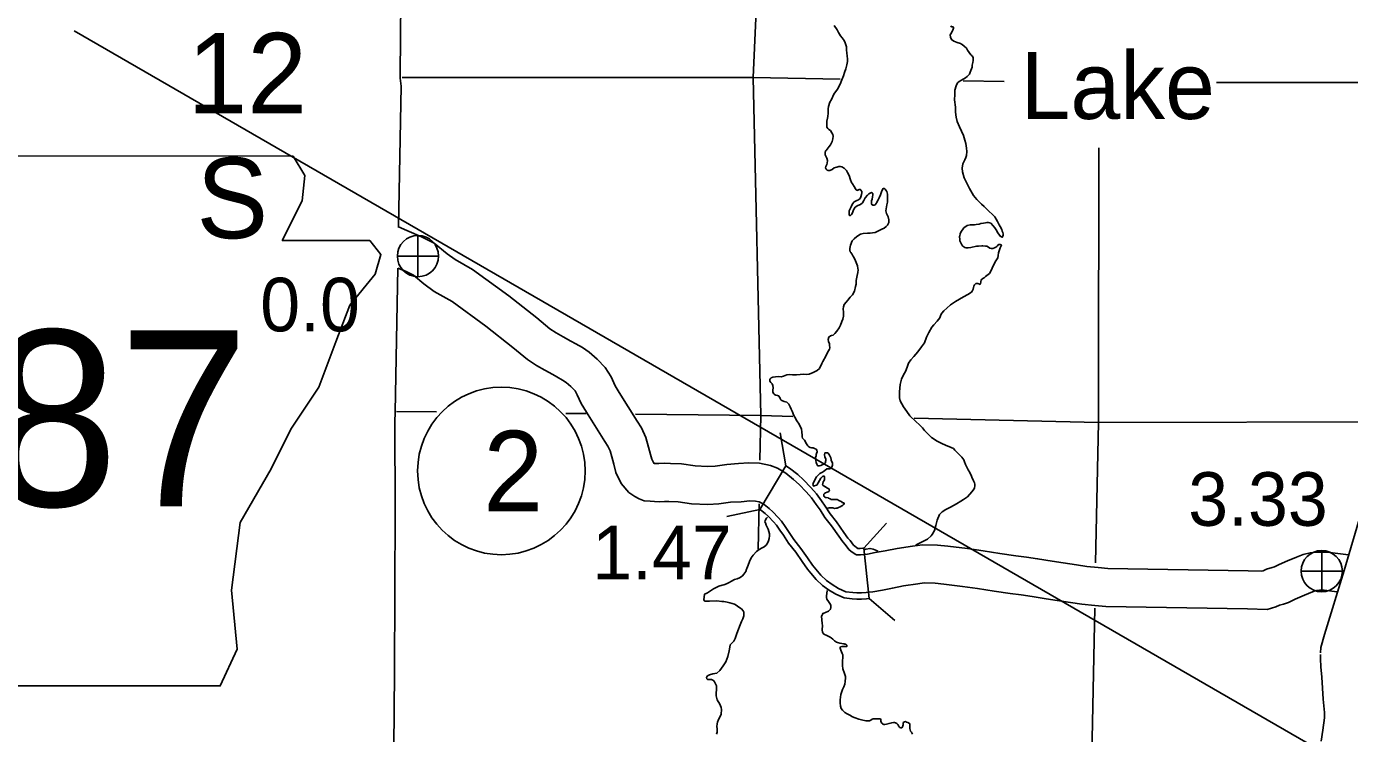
# Model space of a CAD drawing. Extents: x 369523 to 838377, y 495025 to 936819.
# Drawn here: x 569834 to 590682, y 608549 to 619687 of the extents above; entities that cross this region are included whole.
import ezdxf

# ---------------------------------------------------------------- set-up
doc = ezdxf.new("R2010")
doc.units = 0
for name, color, linetype in [('21', 7, 'Continuous'), ('22', 7, 'Continuous'), ('DSN_BRDG_Annotation', 7, 'Continuous'), ('DSN_DRFT_Common-Annotations', 7, 'Continuous'), ('DSN_DRFT_Common-Line', 7, 'Continuous'), ('DSN_DRFT_Junk-No-Plot', 7, 'Continuous'), ('Level 1', 7, 'Continuous'), ('Level 10', 7, 'Continuous'), ('Level 21', 7, 'Continuous'), ('Level 22', 7, 'Continuous'), ('Level 6', 7, 'Continuous'), ('SHET_Stamp-PE-Chief-Eng', 7, 'Continuous')]:
    doc.layers.add(name, color=color, linetype=linetype)

msp = doc.modelspace()

# ---------------------------------------------------------------- linework, layer by layer
at = {"layer": '21'}
msp.add_line((572820, 618952), (572820, 618952), dxfattribs=at)
at = {"layer": '22'}
msp.add_lwpolyline([(566049, 617648), (566449, 614984), (566271, 610943), (566627, 610721), (567293, 610721), (567293, 609299), (572888, 609299), (573155, 609877), (573066, 610809), (573199, 611875), (573688, 612719), (573999, 613341), (574443, 614007), (574709, 614717), (574931, 615295), (575331, 615783), (575420, 616094), (575242, 616316), (573865, 616316), (574176, 616938), (574221, 617338), (574036, 617645)], close=True, dxfattribs=at)
at = {"layer": 'DSN_DRFT_Common-Annotations'}
for p, q in [((576003, 615745), (576003, 616395)), ((575678, 616070), (576328, 616070)), ((590244, 610782), (590244, 611432)), ((589919, 611107), (590569, 611107))]:
    msp.add_line(p, q, dxfattribs=at)
for centre in [(576003, 616070), (590244, 611107)]:
    msp.add_circle(centre, 325, dxfattribs=at)
at = {"layer": 'DSN_DRFT_Common-Line'}
msp.add_circle((577317, 612685), 1320, dxfattribs=at)
at = {"layer": 'Level 1'}
for points in [[(575688, 616537), (575790, 616489), (575863, 616458), (576059, 616375), (576259, 616275), (576462, 616107), (576587, 616016)], [(575686, 615881), (575807, 615830), (575930, 615769), (576094, 615633), (576259, 615512)], [(581387, 612807), (581219, 612812), (581056, 612800), (580870, 612789), (580685, 612763), (580566, 612756), (580369, 612766), (580156, 612796), (579981, 612803), (579880, 612807), (579796, 612802), (579754, 612803), (579724, 612805), (579714, 612817), (579687, 612873), (579668, 612943), (579638, 613060), (579595, 613210), (579524, 613365), (579456, 613472), (579171, 613922), (579110, 614025), (579046, 614167), (578955, 614316), (578828, 614446), (578703, 614559), (578593, 614628), (578490, 614689), (578413, 614732), (578293, 614796), (578183, 614860), (578083, 614924), (577876, 615097), (577435, 615443), (576864, 615860), (576587, 616016)], [(581378, 612196), (581322, 612208), (581232, 612212), (581095, 612201), (580929, 612192), (580746, 612166), (580570, 612155), (580311, 612168), (580102, 612198), (579958, 612204), (579886, 612206), (579806, 612201), (579728, 612203), (579661, 612207), (579565, 612217), (579486, 612245), (579419, 612282), (579328, 612344), (579206, 612488), (579122, 612663), (579087, 612790), (579059, 612905), (579031, 613002), (578996, 613078), (578950, 613151), (578658, 613609), (578577, 613749), (578514, 613886), (578478, 613945), (578412, 614013), (578339, 614079), (578280, 614116), (578190, 614169), (578126, 614205), (578001, 614272), (577869, 614349), (577728, 614439), (577499, 614631), (577073, 614965), (576540, 615355), (576260, 615512)], [(590664, 611362), (590327, 611405), (590230, 611407), (590166, 611404), (590062, 611394), (589954, 611367), (589848, 611325), (589706, 611267), (589575, 611210), (589501, 611174), (589462, 611162), (589376, 611136), (589320, 611113), (589299, 611106), (589083, 611111), (586871, 611150), (586720, 611162), (586541, 611181), (586378, 611206), (586167, 611238), (585995, 611264), (585767, 611302), (585591, 611325), (585422, 611349), (585174, 611386), (584910, 611428), (584662, 611462), (584353, 611500), (584188, 611516), (583952, 611521), (583796, 611502), (583554, 611464), (583365, 611429), (583206, 611398), (583084, 611375), (583022, 611368), (582974, 611366), (582928, 611366), (582908, 611366), (582905, 611368), (582859, 611396), (582824, 611421), (582793, 611450), (582734, 611524), (582697, 611567), (582634, 611659), (582519, 611822), (582416, 611954), (582339, 612074), (582277, 612156), (582205, 612263), (582122, 612357), (582009, 612474), (581922, 612550), (581800, 612649), (581667, 612728), (581557, 612770), (581387, 612807)], [(581440, 612165), (581378, 612196)], [(583104, 610774), (583066, 610770), (582990, 610766), (582920, 610766), (582853, 610768), (582747, 610783), (582630, 610832), (582527, 610895), (582441, 610957), (582351, 611043), (582273, 611140), (582221, 611200), (582141, 611316), (582037, 611464), (581926, 611606), (581844, 611733), (581788, 611809), (581730, 611894), (581680, 611951), (581595, 612040), (581537, 612091), (581457, 612155), (581440, 612165)], [(590874, 612063), (590598, 611117), (590290, 610109), (590230, 609902), (590225, 609820)], [(590485, 610780), (590283, 610806), (590240, 610807), (590208, 610805), (590164, 610801), (590140, 610795), (590071, 610768), (589938, 610714), (589826, 610665), (589721, 610614), (589640, 610589), (589578, 610570), (589523, 610547), (589384, 610504), (589072, 610511), (586843, 610551), (586666, 610564), (586464, 610586), (586287, 610613), (586077, 610645), (585900, 610671), (585679, 610709), (585510, 610731), (585335, 610755), (585082, 610793), (584822, 610835), (584584, 610867), (584288, 610904), (584153, 610917), (583981, 610920), (583878, 610908), (583656, 610873), (583478, 610840), (583321, 610809), (583171, 610781), (583104, 610774)], [(590224, 609796), (590225, 609724), (590232, 609601), (590246, 609435), (590268, 609088), (590290, 608881), (590288, 608794), (590263, 608600), (590237, 608426)]]:
    msp.add_lwpolyline(points, dxfattribs=at)
at = {"layer": 'Level 10'}
for points in [[(582613, 618700), (582654, 618778), (582683, 618847), (582707, 618911), (582726, 618963), (582746, 619018), (582763, 619084), (582769, 619134), (582770, 619176), (582764, 619222), (582759, 619270), (582757, 619316), (582754, 619369), (582732, 619430), (582717, 619464), (582685, 619510), (582659, 619542), (582630, 619590), (582610, 619634), (582561, 619701)], [(584397, 619700), (584408, 619682), (584428, 619682), (584440, 619678), (584444, 619660), (584438, 619644), (584424, 619620), (584418, 619606), (584399, 619573), (584391, 619555), (584395, 619519), (584410, 619481), (584448, 619454), (584500, 619434), (584552, 619419), (584568, 619411), (584576, 619405), (584609, 619379), (584645, 619343), (584663, 619314), (584688, 619278), (584716, 619242), (584730, 619230), (584738, 619218), (584742, 619218), (584751, 619194), (584751, 619152), (584745, 619118), (584738, 619080), (584734, 619046), (584705, 618965), (584693, 618935), (584675, 618913), (584655, 618897), (584628, 618876), (584566, 618840), (584532, 618821), (584504, 618799), (584483, 618752), (584465, 618686), (584460, 618614), (584459, 618530), (584474, 618414), (584475, 618339), (584484, 618257), (584500, 618189), (584537, 618108), (584598, 617972), (584621, 617894), (584634, 617842), (584646, 617772), (584651, 617716), (584646, 617656), (584638, 617624), (584620, 617589), (584591, 617521), (584580, 617453), (584582, 617398), (584609, 617301), (584644, 617227), (584693, 617133), (584758, 617025), (584810, 616964), (584881, 616888), (584924, 616851), (584990, 616787), (585065, 616716), (585091, 616686), (585134, 616616), (585162, 616564), (585177, 616538), (585203, 616489), (585211, 616461), (585220, 616441), (585224, 616419), (585222, 616411), (585224, 616397), (585220, 616383), (585216, 616373), (585212, 616366), (585206, 616364), (585198, 616374), (585190, 616378), (585180, 616380), (585170, 616396), (585136, 616444), (585123, 616468), (585093, 616514), (585065, 616549), (585030, 616587), (585010, 616595), (584990, 616601), (584968, 616601), (584944, 616596), (584914, 616590), (584874, 616582), (584848, 616575), (584800, 616567)], [(583152, 616943), (583158, 616969), (583164, 617001), (583173, 617034), (583171, 617054), (583161, 617067), (583149, 617071), (583127, 617063), (583109, 617051), (583089, 617029), (583052, 616986), (583028, 616944), (583007, 616910), (582975, 616885), (582933, 616869), (582893, 616840), (582864, 616798), (582848, 616752), (582832, 616727), (582828, 616719), (582818, 616709), (582804, 616711), (582796, 616717), (582800, 616783), (582827, 616844), (582849, 616894), (582874, 616924), (582898, 616937), (582918, 616945), (582942, 616957), (582970, 616979), (582982, 617006), (582991, 617038), (582995, 617066), (582995, 617086), (582983, 617106), (582979, 617112), (582972, 617120), (582966, 617120), (582956, 617120), (582935, 617109), (582929, 617105), (582917, 617107), (582907, 617115), (582896, 617131), (582874, 617167), (582852, 617207), (582835, 617231), (582821, 617273), (582796, 617342), (582770, 617388), (582754, 617418), (582733, 617440), (582717, 617454), (582683, 617478), (582659, 617483), (582635, 617481), (582605, 617473), (582581, 617467), (582561, 617458), (582529, 617432), (582495, 617420), (582481, 617419), (582467, 617419), (582451, 617423), (582433, 617441), (582427, 617459), (582429, 617481), (582443, 617513), (582452, 617535), (582456, 617574), (582444, 617612), (582433, 617633), (582421, 617665), (582417, 617701), (582426, 617726), (582436, 617736), (582480, 617796), (582502, 617823), (582527, 617875), (582539, 617915), (582544, 617957), (582538, 617983), (582524, 618013), (582503, 618047), (582477, 618063), (582459, 618079), (582447, 618101), (582443, 618099), (582444, 618141), (582446, 618195), (582455, 618243), (582461, 618271), (582465, 618319), (582466, 618357), (582468, 618392), (582472, 618424), (582495, 618494), (582518, 618538), (582558, 618619), (582613, 618700)], [(582073, 614208), (582125, 614203), (582169, 614211), (582231, 614236), (582294, 614265), (582330, 614301), (582365, 614380), (582381, 614412), (582430, 614492), (582458, 614549), (582471, 614577), (582485, 614603), (582493, 614627), (582490, 614669), (582486, 614691), (582476, 614709), (582470, 614727), (582466, 614757), (582479, 614794), (582501, 614812), (582519, 614818), (582545, 614824), (582571, 614849), (582604, 614887), (582642, 614942), (582659, 614980), (582683, 615040), (582698, 615074), (582706, 615125), (582708, 615157), (582707, 615189), (582705, 615241), (582707, 615273), (582718, 615309), (582748, 615346), (582774, 615376), (582813, 615424), (582849, 615461), (582880, 615519), (582899, 615590), (582907, 615630), (582907, 615684), (582914, 615710), (582926, 615764), (582935, 615814), (582937, 615853), (582935, 615877), (582930, 615915), (582920, 615941), (582895, 615996), (582869, 616052), (582857, 616076), (582838, 616108), (582826, 616128), (582812, 616138), (582808, 616162), (582808, 616192), (582819, 616244), (582846, 616311), (582878, 616341), (582916, 616379), (582977, 616416), (583017, 616425), (583087, 616431), (583129, 616432), (583165, 616434), (583207, 616443), (583237, 616455), (583279, 616479), (583311, 616494), (583347, 616512), (583382, 616535), (583404, 616559), (583420, 616599), (583421, 616639), (583413, 616687), (583386, 616741), (583374, 616785), (583391, 616875), (583399, 616918), (583404, 616980), (583401, 617048), (583397, 617066), (583389, 617090), (583377, 617108), (583367, 617124), (583352, 617136), (583342, 617135), (583332, 617133), (583313, 617099), (583289, 617035), (583272, 616990), (583256, 616958), (583229, 616908), (583221, 616896), (583207, 616880), (583191, 616873), (583171, 616871), (583151, 616887), (583147, 616917), (583152, 616943)], [(584800, 616567), (584772, 616564), (584726, 616564), (584706, 616560), (584658, 616551), (584603, 616513), (584581, 616482), (584563, 616458), (584544, 616418), (584540, 616390), (584538, 616376), (584539, 616332), (584543, 616308), (584555, 616278), (584575, 616248), (584590, 616226), (584618, 616204), (584640, 616200), (584674, 616199), (584714, 616205), (584802, 616224), (584834, 616228), (584888, 616229), (584902, 616229), (584944, 616227), (584968, 616226), (584994, 616210), (585016, 616196), (585036, 616190), (585050, 616190), (585062, 616191), (585090, 616199), (585108, 616209), (585126, 616223), (585136, 616233), (585143, 616247), (585157, 616254), (585177, 616250), (585198, 616240), (585192, 616232), (585176, 616198), (585164, 616168), (585153, 616121), (585145, 616077), (585140, 616041), (585110, 615995), (585086, 615960), (585051, 615882), (585030, 615831), (585008, 615795), (584966, 615763), (584946, 615748), (584925, 615730), (584913, 615722), (584887, 615706), (584879, 615692), (584873, 615672), (584871, 615659), (584869, 615639), (584861, 615629), (584852, 615625), (584841, 615631), (584825, 615639), (584809, 615639), (584791, 615637), (584776, 615624), (584770, 615618), (584764, 615598), (584758, 615574), (584752, 615550), (584735, 615518), (584727, 615504), (584665, 615465), (584599, 615430), (584472, 615357), (584395, 615304), (584335, 615247), (584290, 615207), (584258, 615172), (584242, 615142), (584225, 615096), (584183, 615043), (584132, 614987), (584100, 614950), (584053, 614867), (584014, 614791), (583982, 614706), (583937, 614638), (583878, 614563), (583814, 614488), (583769, 614438), (583735, 614385), (583714, 614319), (583683, 614252), (583653, 614200), (583624, 614132), (583603, 614049), (583590, 613929), (583591, 613837), (583603, 613789), (583652, 613695)], [(582376, 612666), (582392, 612676), (582414, 612694), (582444, 612717), (582462, 612717), (582488, 612717), (582504, 612723), (582519, 612735), (582529, 612760), (582535, 612778), (582537, 612808), (582531, 612826), (582516, 612850), (582512, 612868), (582506, 612890), (582496, 612914), (582485, 612933), (582467, 612963), (582459, 612969), (582443, 612971), (582439, 612971), (582425, 612973), (582415, 612969), (582411, 612937), (582416, 612909), (582428, 612871), (582428, 612851), (582426, 612833), (582423, 612815), (582411, 612800), (582393, 612792), (582353, 612770), (582327, 612764), (582307, 612765), (582301, 612769), (582287, 612791), (582279, 612817), (582270, 612849), (582270, 612869), (582268, 612897), (582276, 612921), (582279, 612943), (582283, 612962), (582291, 612988), (582287, 613010), (582275, 613026), (582252, 613041), (582232, 613049), (582204, 613051), (582182, 613057), (582162, 613067), (582144, 613082), (582126, 613110), (582093, 613168), (582063, 613202), (582055, 613222), (582058, 613244), (582052, 613302), (582045, 613342), (582007, 613420), (581972, 613476), (581941, 613533), (581927, 613561), (581899, 613629), (581884, 613659), (581868, 613695), (581845, 613739), (581813, 613767), (581773, 613778), (581739, 613796), (581719, 613808), (581711, 613826), (581704, 613844), (581686, 613870), (581668, 613875), (581644, 613879), (581634, 613883), (581622, 613889), (581608, 613899), (581594, 613925), (581597, 613957), (581601, 613993), (581596, 614033), (581584, 614057), (581562, 614079), (581550, 614101), (581546, 614111), (581548, 614127), (581555, 614137), (581571, 614153), (581595, 614163), (581639, 614170), (581679, 614172), (581725, 614169), (581761, 614177), (581817, 614200), (581851, 614204), (581903, 614198), (581969, 614199), (582023, 614204), (582073, 614208)], [(583652, 613695), (583705, 613621), (583756, 613554), (583846, 613466), (583905, 613413), (583954, 613363), (583984, 613323), (584045, 613258), (584095, 613210), (584184, 613155), (584246, 613122), (584328, 613086), (584370, 613071), (584441, 613037), (584465, 613013), (584526, 612952), (584574, 612900), (584605, 612861), (584617, 612827), (584631, 612785), (584672, 612703), (584699, 612661), (584723, 612605), (584735, 612569), (584750, 612547), (584756, 612531), (584772, 612497), (584776, 612475), (584779, 612453), (584775, 612419), (584765, 612401), (584728, 612357), (584664, 612280), (584599, 612235), (584559, 612207), (584489, 612166), (584396, 612113), (584320, 612078), (584265, 612043), (584219, 611997), (584184, 611912), (584165, 611824), (584143, 611749), (584106, 611685), (584092, 611663), (584033, 611612), (583977, 611583), (583864, 611524), (583850, 611520)], [(582453, 612094), (582462, 612099), (582480, 612106), (582502, 612106), (582538, 612102), (582566, 612096), (582586, 612097), (582610, 612101), (582630, 612109), (582655, 612119), (582683, 612134), (582695, 612140), (582709, 612154), (582717, 612162), (582717, 612174), (582715, 612182), (582695, 612184), (582683, 612196), (582663, 612210), (582647, 612217), (582606, 612233), (582586, 612235), (582562, 612237), (582546, 612237), (582524, 612234), (582512, 612236), (582496, 612246), (582496, 612248), (582474, 612258), (582466, 612264), (582434, 612267), (582424, 612269), (582410, 612277), (582404, 612285), (582398, 612293), (582396, 612301), (582397, 612319), (582415, 612337), (582427, 612342), (582451, 612350), (582465, 612356), (582477, 612362), (582483, 612370), (582485, 612378), (582483, 612400), (582457, 612412), (582412, 612438), (582408, 612442), (582378, 612469), (582384, 612485), (582390, 612514), (582405, 612536), (582409, 612548), (582411, 612560), (582411, 612570), (582411, 612580), (582411, 612586), (582409, 612594), (582405, 612602), (582393, 612602), (582379, 612600), (582353, 612571), (582286, 612462), (582264, 612454), (582260, 612452), (582246, 612450), (582238, 612448), (582230, 612452), (582228, 612462), (582226, 612474), (582238, 612504), (582285, 612593), (582334, 612645), (582376, 612666)], [(580598, 610633), (580558, 610633), (580540, 610635), (580530, 610635), (580520, 610637), (580507, 610657), (580517, 610743), (580542, 610753), (580564, 610767), (580598, 610786), (580658, 610828), (580700, 610851), (580743, 610869), (580797, 610886), (580825, 610892), (580867, 610909), (580905, 610929), (580943, 610950), (580992, 610974), (581034, 610987), (581068, 610999), (581096, 611015), (581118, 611034), (581138, 611060), (581167, 611102), (581179, 611136), (581183, 611146), (581204, 611201), (581228, 611261), (581255, 611318), (581285, 611360), (581338, 611417), (581378, 611449), (581426, 611474), (581457, 611492), (581487, 611516), (581509, 611549), (581528, 611585), (581538, 611619), (581544, 611661), (581541, 611695), (581533, 611733), (581523, 611769), (581506, 611799), (581490, 611831), (581486, 611845), (581482, 611859), (581474, 611873), (581470, 611879), (581473, 611899), (581477, 611915), (581497, 611939), (581510, 611955)], [(583256, 611417), (583230, 611430), (583174, 611453), (583128, 611465), (583062, 611454), (583035, 611444)], [(582451, 610800), (582443, 610754), (582439, 610718), (582439, 610692), (582444, 610666), (582470, 610626), (582494, 610598), (582509, 610572), (582509, 610540), (582507, 610532), (582503, 610510), (582499, 610500), (582470, 610476), (582426, 610455), (582396, 610443), (582382, 610437), (582376, 610425), (582370, 610415), (582362, 610395), (582362, 610383), (582365, 610357), (582369, 610322), (582371, 610300), (582376, 610236), (582372, 610198), (582372, 610176), (582375, 610152), (582381, 610134), (582389, 610124), (582411, 610110), (582435, 610097), (582457, 610087), (582496, 610069), (582516, 610055), (582540, 610036), (582546, 610032), (582566, 610010), (582584, 609996), (582596, 609986), (582612, 609980), (582653, 609973), (582683, 609965), (582711, 609959), (582719, 609959), (582731, 609957), (582745, 609955), (582755, 609948), (582763, 609938), (582761, 609924), (582759, 609919), (582739, 609919), (582727, 609917), (582701, 609917), (582681, 609917), (582661, 609912), (582657, 609904), (582657, 609892), (582666, 609862), (582688, 609807), (582696, 609787), (582697, 609761), (582695, 609680), (582694, 609620), (582700, 609570), (582705, 609550), (582719, 609508), (582738, 609448), (582740, 609424), (582736, 609370), (582729, 609326), (582711, 609286), (582692, 609241), (582680, 609211), (582666, 609165), (582661, 609119), (582657, 609077), (582656, 609034), (582660, 608982), (582673, 608944), (582691, 608917), (582729, 608881), (582765, 608861), (582808, 608836), (582848, 608814), (582892, 608798), (582952, 608777), (583013, 608757), (583041, 608752), (583061, 608750), (583089, 608746), (583091, 608746), (583119, 608750), (583137, 608759)], [(580708, 608540), (580716, 608572), (580715, 608620), (580711, 608658), (580715, 608700), (580722, 608730), (580738, 608767), (580762, 608805), (580779, 608853), (580784, 608927), (580780, 608958), (580758, 609013), (580719, 609081), (580702, 609145), (580704, 609177), (580709, 609245), (580705, 609300), (580692, 609331), (580678, 609365), (580664, 609381), (580650, 609391), (580628, 609399), (580608, 609401), (580582, 609399), (580568, 609402), (580556, 609412), (580547, 609430), (580553, 609440), (580567, 609457), (580597, 609473), (580651, 609489), (580711, 609502), (580760, 609543), (580814, 609613), (580855, 609676), (580888, 609760), (580905, 609853), (580917, 609907), (580922, 609945), (580934, 609957), (580978, 610002), (580999, 610046), (581025, 610125), (581052, 610191), (581070, 610235), (581101, 610312), (581124, 610356), (581136, 610402), (581138, 610424), (581137, 610460), (581129, 610482), (581099, 610514), (581061, 610540), (581040, 610554), (581002, 610579), (580988, 610585), (580916, 610609), (580876, 610616), (580824, 610626), (580792, 610627), (580714, 610637), (580598, 610633)], [(583137, 608759), (583158, 608773), (583174, 608779), (583202, 608781), (583252, 608782), (583276, 608782), (583290, 608778), (583298, 608772), (583299, 608756), (583299, 608742), (583303, 608726), (583311, 608712), (583325, 608702), (583343, 608693), (583345, 608691), (583361, 608691), (583387, 608697), (583427, 608709), (583469, 608718), (583495, 608720), (583511, 608720), (583527, 608716), (583549, 608707), (583565, 608693), (583577, 608669), (583588, 608647), (583594, 608641), (583612, 608637), (583626, 608637), (583634, 608643), (583640, 608653), (583641, 608670), (583647, 608686), (583651, 608698), (583651, 608710), (583651, 608720), (583657, 608726), (583671, 608734), (583687, 608738), (583703, 608728), (583723, 608720), (583749, 608709), (583751, 608701), (583751, 608689), (583756, 608627), (583766, 608587), (583779, 608569), (583797, 608539)]]:
    msp.add_lwpolyline(points, dxfattribs=at)
at = {"layer": 'Level 21'}
for p, q in [((581708, 613287), (581798, 612766)), ((581798, 612766), (581388, 612079)), ((580872, 611968), (581388, 612079)), ((583384, 611862), (583031, 611470)), ((583115, 610674), (583031, 611470)), ((583516, 610331), (583115, 610674))]:
    msp.add_line(p, q, dxfattribs=at)
for points in [[(583031, 611470), (583014, 611468), (582971, 611466), (582936, 611466), (582914, 611479), (582888, 611498), (582867, 611518), (582811, 611588), (582776, 611628), (582716, 611716), (582599, 611881), (582497, 612011), (582421, 612130), (582359, 612214), (582284, 612324), (582195, 612425), (582078, 612547), (581986, 612627), (581857, 612731), (581798, 612766)], [(583115, 610674), (583073, 610670), (582992, 610666), (582919, 610666), (582844, 610668), (582720, 610686), (582585, 610743), (582472, 610812), (582377, 610880), (582277, 610975), (582196, 611076), (582141, 611139), (582059, 611259), (581957, 611404), (581844, 611548), (581762, 611676), (581706, 611751), (581651, 611832), (581607, 611883), (581526, 611967), (581472, 612014), (581400, 612073), (581388, 612079)]]:
    msp.add_lwpolyline(points, dxfattribs=at)
at = {"layer": 'Level 22'}
for points in [[(581391, 612857), (581403, 613558), (581287, 618881), (581431, 622160)], [(582657, 618856), (581287, 618881), (575756, 618881)], [(585242, 618821), (584594, 618830)], [(595336, 618757), (591852, 618806), (588586, 618803)], [(586730, 617777), (586728, 613926)], [(586728, 613926), (586727, 613447), (586681, 611238)], [(575663, 613621), (576296, 613614)], [(578333, 613592), (578654, 613588)], [(579433, 613580), (581403, 613558), (581911, 613541)], [(583824, 613518), (586727, 613447), (591398, 613460)], [(581366, 611451), (581378, 612165)], [(586667, 610523), (586619, 608208), (586615, 607599)]]:
    msp.add_lwpolyline(points, dxfattribs=at)
at = {"layer": 'Level 6'}
for points in [[(575817, 627239), (575774, 624120), (575760, 623979), (575758, 622688), (575751, 621484), (575729, 619573), (575720, 618875), (575740, 618747), (575697, 616536)], [(575684, 615881), (575641, 613615), (575637, 613453), (575646, 612071), (575632, 609512), (575625, 608329), (575621, 608162), (575618, 607340), (575591, 605521), (575587, 604195), (575576, 602871), (575480, 598915), (575439, 597575), (575456, 597531), (575455, 596456)]]:
    msp.add_lwpolyline(points, dxfattribs=at)
at = {"layer": 'SHET_Stamp-PE-Chief-Eng'}
msp.add_lwpolyline([(570585, 619616), (618650, 591866)], dxfattribs=at)

# ---------------------------------------------------------------- texts
at = {"layer": '21'}
for s, height, p in [('12', 1267.2, (572371, 618318)), ('S', 1267, (572512, 616351))]:
    msp.add_text(s, height=height, dxfattribs=at).set_placement(p)
at = {"layer": '22'}
msp.add_text('387', height=2772, dxfattribs=at).set_placement((567160, 612130))
at = {"layer": 'DSN_BRDG_Annotation'}
for s, p in [('0.0', (573517, 614884)), ('3.33', (588140, 611821))]:
    msp.add_text(s, height=844.8, dxfattribs=at).set_placement(p)
at = {"layer": 'DSN_DRFT_Common-Line'}
msp.add_text('2', height=1267, dxfattribs=at).set_placement((577033, 612051))
at = {"layer": 'DSN_DRFT_Junk-No-Plot'}
msp.add_text('1.47', height=844.8, dxfattribs=at).set_placement((578748, 610977))
at = {"layer": 'Level 10'}
msp.add_text('Lake', height=1056, dxfattribs=at).set_placement((585498, 618230))

doc.saveas('drawing.dxf')
